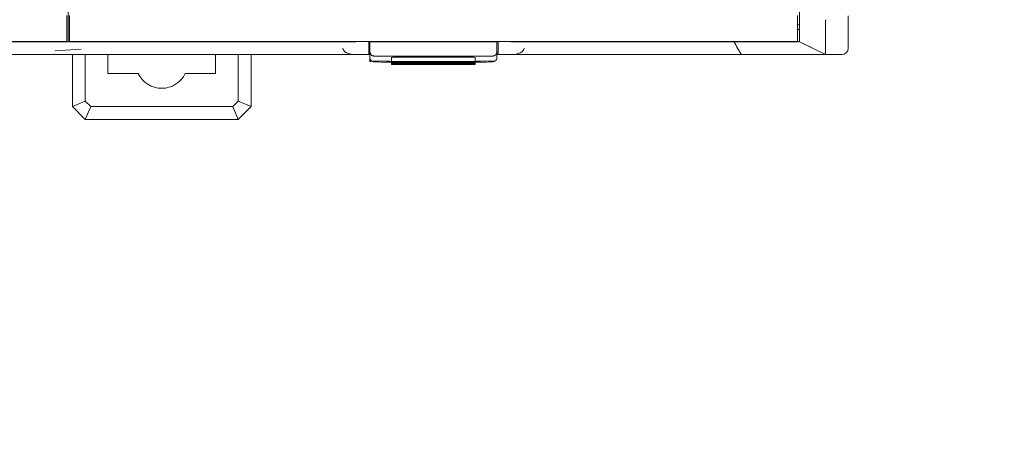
# Model space of a CAD drawing. Header units: millimetres. Extents: x -1114 to 1396, y -630 to 631.
# Tile 327 of 656: x -467 to -391, y 411 to 445. Entities that reach past the tile are written whole.
import ezdxf

# ---------------------------------------------------------------- set-up
doc = ezdxf.new("R2010")
doc.units = ezdxf.units.MM
doc.header["$MEASUREMENT"] = 0

msp = doc.modelspace()

# ---------------------------------------------------------------- linework, layer by layer
at = {"lineweight": 18}
for points, knots in [([(1038.9843, -629.7647), (1038.9843, -629.7647), (-1111.4882, -629.7647), (-1111.4882, -629.7647), (-1111.4882, -629.7647), (-1111.4882, -629.7647), (-1111.4882, 630.7883), (-1111.4882, 630.7883), (-1111.4882, 630.7883), (-1111.4882, 630.7883), (1038.9843, 630.7883), (1038.9843, 630.7883)], [0, 0, 0, 0, 0.3333333, 0.3333333, 0.3333333, 0.3333333, 0.6666667, 0.6666667, 0.6666667, 0.6666667, 1, 1, 1, 1]), ([(-406.3242, 442.9357), (-406.3242, 442.9349), (-406.3242, 442.9348), (-406.3242, 442.9565), (-406.3242, 442.9565), (-406.3242, 442.9619), (-406.3242, 442.9688), (-406.3242, 442.9771), (-406.3242, 442.9771), (-406.3242, 442.9853), (-406.3242, 442.9949), (-406.3242, 443.0059), (-406.3242, 443.0059), (-406.3242, 443.0113), (-406.3242, 443.0172), (-406.3242, 443.0233), (-406.3242, 443.0233), (-406.3242, 443.0294), (-406.3242, 443.0358), (-406.3242, 443.0426), (-406.3242, 443.0426), (-406.3242, 443.056), (-406.3242, 443.0706), (-406.3242, 443.0863), (-406.3242, 443.0863), (-406.3242, 443.1177), (-406.3242, 443.1536), (-406.3242, 443.1937), (-406.3242, 443.1937), (-406.3242, 443.2339), (-406.3242, 443.2782), (-406.3242, 443.3269), (-406.3242, 443.3269), (-406.3242, 443.339), (-406.3242, 443.3515), (-406.3242, 443.3642), (-406.3242, 443.3642), (-406.3242, 443.3769), (-406.3242, 443.3899), (-406.3242, 443.4031), (-406.3242, 443.4031), (-406.3242, 443.4295), (-406.3242, 443.4567), (-406.3242, 443.4848), (-406.3242, 443.4848), (-406.3242, 443.5408), (-406.3242, 443.6), (-406.3242, 443.6624), (-406.3242, 443.6624), (-406.3242, 443.7247), (-406.3242, 443.7901), (-406.3242, 443.8589), (-406.3242, 443.8589), (-406.3242, 443.8761), (-406.3242, 443.8935), (-406.3242, 443.911), (-406.3242, 443.911), (-406.3242, 443.9286), (-406.3242, 443.9463), (-406.3242, 443.964), (-406.3242, 443.964), (-406.3242, 443.9996), (-406.3242, 444.0356), (-406.3242, 444.0721), (-406.3242, 444.0721), (-406.3242, 444.1451), (-406.3242, 444.2199), (-406.3242, 444.2966), (-406.3242, 444.2966), (-406.3242, 444.3349), (-406.3242, 444.3738), (-406.3242, 444.4131), (-406.3242, 444.4131), (-406.3242, 444.4524), (-406.3242, 444.4923), (-406.3242, 444.5328), (-406.3242, 444.5328), (-406.3242, 444.5531), (-406.3242, 444.5734), (-406.3242, 444.5938), (-406.3242, 444.5938), (-406.3242, 444.6141), (-406.3242, 444.6345), (-406.3242, 444.6549), (-406.3242, 444.6549), (-406.3242, 444.6956), (-406.3242, 444.7365), (-406.3242, 444.7774), (-406.3242, 444.7774), (-406.3242, 444.8593), (-406.3242, 444.9414), (-406.3242, 445.0237), (-406.3242, 445.0237), (-406.3242, 445.1883), (-406.3242, 445.3528), (-406.3242, 445.5174)], [0, 0, 0, 0, 0.0416667, 0.0416667, 0.0416667, 0.0416667, 0.0833333, 0.0833333, 0.0833333, 0.0833333, 0.125, 0.125, 0.125, 0.125, 0.1666667, 0.1666667, 0.1666667, 0.1666667, 0.2083333, 0.2083333, 0.2083333, 0.2083333, 0.25, 0.25, 0.25, 0.25, 0.2916667, 0.2916667, 0.2916667, 0.2916667, 0.3333333, 0.3333333, 0.3333333, 0.3333333, 0.375, 0.375, 0.375, 0.375, 0.4166667, 0.4166667, 0.4166667, 0.4166667, 0.4583333, 0.4583333, 0.4583333, 0.4583333, 0.5, 0.5, 0.5, 0.5, 0.5416667, 0.5416667, 0.5416667, 0.5416667, 0.5833333, 0.5833333, 0.5833333, 0.5833333, 0.625, 0.625, 0.625, 0.625, 0.6666667, 0.6666667, 0.6666667, 0.6666667, 0.7083333, 0.7083333, 0.7083333, 0.7083333, 0.75, 0.75, 0.75, 0.75, 0.7916667, 0.7916667, 0.7916667, 0.7916667, 0.8333333, 0.8333333, 0.8333333, 0.8333333, 0.875, 0.875, 0.875, 0.875, 0.9166667, 0.9166667, 0.9166667, 0.9166667, 0.9583333, 0.9583333, 0.9583333, 0.9583333, 1, 1, 1, 1]), ([(-404.3226, 441.9363), (-404.321, 441.9363), (-404.3207, 441.9373), (-404.3212, 441.9395), (-404.3212, 441.9395), (-404.3215, 441.9405), (-404.322, 441.9418), (-404.3224, 441.9434), (-404.3224, 441.9434), (-404.3228, 441.945), (-404.3232, 441.9469), (-404.3235, 441.949), (-404.3235, 441.949), (-404.3248, 441.9574), (-404.3254, 441.9699), (-404.3256, 441.9866), (-404.3256, 441.9866), (-404.3259, 442.0033), (-404.3257, 442.024), (-404.3254, 442.049), (-404.3254, 442.049), (-404.3253, 442.0614), (-404.3251, 442.075), (-404.3249, 442.0895), (-404.3249, 442.0895), (-404.3248, 442.0968), (-404.3247, 442.1044), (-404.3246, 442.1122), (-404.3246, 442.1122), (-404.3245, 442.12), (-404.3244, 442.128), (-404.3243, 442.1363), (-404.3243, 442.1363), (-404.3239, 442.1694), (-404.3235, 442.2063), (-404.3232, 442.2468), (-404.3232, 442.2468), (-404.323, 442.2873), (-404.3229, 442.3314), (-404.3229, 442.3793), (-404.3229, 442.3793), (-404.323, 442.4271), (-404.3233, 442.4786), (-404.3236, 442.5338), (-404.3236, 442.5338), (-404.3238, 442.5614), (-404.324, 442.5901), (-404.3243, 442.6194), (-404.3243, 442.6194), (-404.3245, 442.6487), (-404.3248, 442.6788), (-404.325, 442.7096), (-404.325, 442.7096), (-404.3256, 442.7711), (-404.3261, 442.8354), (-404.3265, 442.9026), (-404.3265, 442.9026), (-404.3269, 442.9697), (-404.3272, 443.0396), (-404.327, 443.1124), (-404.327, 443.1124), (-404.327, 443.1487), (-404.3268, 443.1858), (-404.3265, 443.2236), (-404.3265, 443.2236), (-404.3264, 443.2425), (-404.3262, 443.2615), (-404.326, 443.2808), (-404.326, 443.2808), (-404.3258, 443.3), (-404.3256, 443.3195), (-404.3254, 443.3391), (-404.3254, 443.3391), (-404.3245, 443.4175), (-404.3242, 443.4975), (-404.3241, 443.5792), (-404.3241, 443.5792), (-404.324, 443.6609), (-404.3243, 443.7441), (-404.3245, 443.829), (-404.3245, 443.829), (-404.3246, 443.9139), (-404.3248, 444.0004), (-404.3246, 444.0885), (-404.3246, 444.0885), (-404.3245, 444.1326), (-404.3242, 444.1771), (-404.3239, 444.2219), (-404.3239, 444.2219), (-404.3235, 444.2668), (-404.3229, 444.3121), (-404.3222, 444.3575), (-404.3222, 444.3575), (-404.3214, 444.4029), (-404.3204, 444.4484), (-404.3191, 444.4941), (-404.3191, 444.4941), (-404.3185, 444.517), (-404.3177, 444.5398), (-404.3169, 444.5628), (-404.3169, 444.5628), (-404.3161, 444.5857), (-404.3151, 444.6087), (-404.3141, 444.6317)], [0, 0, 0, 0, 0.0384615, 0.0384615, 0.0384615, 0.0384615, 0.0769231, 0.0769231, 0.0769231, 0.0769231, 0.1153846, 0.1153846, 0.1153846, 0.1153846, 0.1538462, 0.1538462, 0.1538462, 0.1538462, 0.1923077, 0.1923077, 0.1923077, 0.1923077, 0.2307692, 0.2307692, 0.2307692, 0.2307692, 0.2692308, 0.2692308, 0.2692308, 0.2692308, 0.3076923, 0.3076923, 0.3076923, 0.3076923, 0.3461538, 0.3461538, 0.3461538, 0.3461538, 0.3846154, 0.3846154, 0.3846154, 0.3846154, 0.4230769, 0.4230769, 0.4230769, 0.4230769, 0.4615385, 0.4615385, 0.4615385, 0.4615385, 0.5, 0.5, 0.5, 0.5, 0.5384615, 0.5384615, 0.5384615, 0.5384615, 0.5769231, 0.5769231, 0.5769231, 0.5769231, 0.6153846, 0.6153846, 0.6153846, 0.6153846, 0.6538462, 0.6538462, 0.6538462, 0.6538462, 0.6923077, 0.6923077, 0.6923077, 0.6923077, 0.7307692, 0.7307692, 0.7307692, 0.7307692, 0.7692308, 0.7692308, 0.7692308, 0.7692308, 0.8076923, 0.8076923, 0.8076923, 0.8076923, 0.8461538, 0.8461538, 0.8461538, 0.8461538, 0.8846154, 0.8846154, 0.8846154, 0.8846154, 0.9230769, 0.9230769, 0.9230769, 0.9230769, 0.9615385, 0.9615385, 0.9615385, 0.9615385, 1, 1, 1, 1]), ([(-441.5995, 442.4363), (-441.5995, 442.3037), (-441.4941, 442.1765), (-441.3066, 442.0827), (-441.3066, 442.0827), (-441.119, 441.9889), (-440.8647, 441.9363), (-440.5995, 441.9363)], [0, 0, 0, 0, 0.5, 0.5, 0.5, 0.5, 1, 1, 1, 1]), ([(-428.5995, 441.9363), (-428.3343, 441.9363), (-428.0799, 441.9889), (-427.8924, 442.0827), (-427.8924, 442.0827), (-427.7048, 442.1765), (-427.5995, 442.3037), (-427.5995, 442.4363)], [0, 0, 0, 0, 0.5, 0.5, 0.5, 0.5, 1, 1, 1, 1]), ([(-411.4088, 442.9363), (-411.2901, 442.9363), (-411.1714, 442.9363), (-411.0527, 442.9363), (-411.0527, 442.9363), (-410.9258, 442.9363), (-410.7989, 442.9363), (-410.672, 442.9363), (-410.672, 442.9363), (-410.5451, 442.9363), (-410.4182, 442.9363), (-410.2913, 442.9363)], [0, 0, 0, 0, 0.3333333, 0.3333333, 0.3333333, 0.3333333, 0.6666667, 0.6666667, 0.6666667, 0.6666667, 1, 1, 1, 1]), ([(-410.2913, 442.9363), (-410.232, 442.9363), (-410.1728, 442.9363), (-410.1136, 442.9363), (-410.1136, 442.9363), (-410.05, 442.9363), (-409.9864, 442.9363), (-409.9229, 442.9363), (-409.9229, 442.9363), (-409.8593, 442.9363), (-409.7958, 442.9363), (-409.7322, 442.9363)], [0, 0, 0, 0, 0.3333333, 0.3333333, 0.3333333, 0.3333333, 0.6666667, 0.6666667, 0.6666667, 0.6666667, 1, 1, 1, 1]), ([(-409.7322, 442.9363), (-409.6729, 442.9363), (-409.6135, 442.9363), (-409.5541, 442.9363), (-409.5541, 442.9363), (-409.4906, 442.9363), (-409.4272, 442.9363), (-409.3637, 442.9363), (-409.3637, 442.9363), (-409.3002, 442.9363), (-409.2367, 442.9362), (-409.1732, 442.9362)], [0, 0, 0, 0, 0.3333333, 0.3333333, 0.3333333, 0.3333333, 0.6666667, 0.6666667, 0.6666667, 0.6666667, 1, 1, 1, 1]), ([(-406.3242, 442.9356), (-406.3242, 442.9341), (-406.3372, 442.9364), (-406.3625, 442.9377), (-406.3625, 442.9377), (-406.3752, 442.9384), (-406.391, 442.9388), (-406.4101, 442.9385), (-406.4101, 442.9385), (-406.4196, 442.9384), (-406.4299, 442.9381), (-406.441, 442.9378), (-406.441, 442.9378), (-406.4521, 442.9375), (-406.4639, 442.9373), (-406.4765, 442.9371), (-406.4765, 442.9371), (-406.5266, 442.9363), (-406.588, 442.9361), (-406.6604, 442.9361), (-406.6604, 442.9361), (-406.6786, 442.9361), (-406.6974, 442.9361), (-406.7169, 442.9361), (-406.7169, 442.9361), (-406.7267, 442.9362), (-406.7366, 442.9362), (-406.7468, 442.9362), (-406.7468, 442.9362), (-406.7569, 442.9362), (-406.7672, 442.9362), (-406.7777, 442.9363), (-406.7777, 442.9363), (-406.8194, 442.9363), (-406.8634, 442.9364), (-406.9095, 442.9365), (-406.9095, 442.9365), (-406.9556, 442.9366), (-407.0038, 442.9366), (-407.0541, 442.9366), (-407.0541, 442.9366), (-407.1044, 442.9365), (-407.1569, 442.9365), (-407.2115, 442.9364), (-407.2115, 442.9364), (-407.2388, 442.9364), (-407.2667, 442.9363), (-407.2949, 442.9363), (-407.2949, 442.9363), (-407.3231, 442.9363), (-407.3517, 442.9363), (-407.3805, 442.9362), (-407.3805, 442.9362), (-407.4382, 442.9362), (-407.4971, 442.9362), (-407.5572, 442.9362), (-407.5572, 442.9362), (-407.6173, 442.9362), (-407.6787, 442.9362), (-407.7412, 442.9363), (-407.7412, 442.9363), (-407.7725, 442.9363), (-407.804, 442.9364), (-407.8359, 442.9364), (-407.8359, 442.9364), (-407.8678, 442.9365), (-407.9001, 442.9366), (-407.9324, 442.9366), (-407.9324, 442.9366), (-407.9647, 442.9367), (-407.9971, 442.9367), (-408.0295, 442.9368), (-408.0295, 442.9368), (-408.062, 442.9369), (-408.0946, 442.9369), (-408.1272, 442.9368), (-408.1272, 442.9368), (-408.1925, 442.9365), (-408.2582, 442.936), (-408.3242, 442.9363)], [0, 0, 0, 0, 0.05, 0.05, 0.05, 0.05, 0.1, 0.1, 0.1, 0.1, 0.15, 0.15, 0.15, 0.15, 0.2, 0.2, 0.2, 0.2, 0.25, 0.25, 0.25, 0.25, 0.3, 0.3, 0.3, 0.3, 0.35, 0.35, 0.35, 0.35, 0.4, 0.4, 0.4, 0.4, 0.45, 0.45, 0.45, 0.45, 0.5, 0.5, 0.5, 0.5, 0.55, 0.55, 0.55, 0.55, 0.6, 0.6, 0.6, 0.6, 0.65, 0.65, 0.65, 0.65, 0.7, 0.7, 0.7, 0.7, 0.75, 0.75, 0.75, 0.75, 0.8, 0.8, 0.8, 0.8, 0.85, 0.85, 0.85, 0.85, 0.9, 0.9, 0.9, 0.9, 0.95, 0.95, 0.95, 0.95, 1, 1, 1, 1]), ([(-461.8022, 441.9363), (-462.1356, 441.9363), (-462.4689, 441.9363), (-462.8022, 441.9363), (-462.8022, 441.9363), (-463.1356, 441.9363), (-463.4689, 441.9363), (-463.8022, 441.9363)], [0, 0, 0, 0, 0.5, 0.5, 0.5, 0.5, 1, 1, 1, 1]), ([(-439.4995, 442.1616), (-439.4988, 442.1445), (-439.4982, 442.1274), (-439.496, 442.1103), (-439.496, 442.1103), (-439.494, 442.094), (-439.4905, 442.0776), (-439.4858, 442.0614), (-439.4858, 442.0614), (-439.4812, 442.0458), (-439.4756, 442.0303), (-439.4686, 442.0149), (-439.4686, 442.0149), (-439.4619, 442.0001), (-439.4539, 441.9854), (-439.4446, 441.9708), (-439.4446, 441.9708), (-439.4247, 441.9397), (-439.3986, 441.909), (-439.3606, 441.8824), (-439.3606, 441.8824), (-439.3504, 441.8753), (-439.3395, 441.8685), (-439.3274, 441.8622), (-439.3274, 441.8622), (-439.3166, 441.8566), (-439.3049, 441.8514), (-439.2922, 441.8468), (-439.2922, 441.8468), (-439.2781, 441.8417), (-439.2628, 441.8372), (-439.2464, 441.8346), (-439.2464, 441.8346), (-439.2314, 441.8323), (-439.2154, 441.8314), (-439.1995, 441.8306)], [0, 0, 0, 0, 0.1111111, 0.1111111, 0.1111111, 0.1111111, 0.2222222, 0.2222222, 0.2222222, 0.2222222, 0.3333333, 0.3333333, 0.3333333, 0.3333333, 0.4444444, 0.4444444, 0.4444444, 0.4444444, 0.5555556, 0.5555556, 0.5555556, 0.5555556, 0.6666667, 0.6666667, 0.6666667, 0.6666667, 0.7777778, 0.7777778, 0.7777778, 0.7777778, 0.8888889, 0.8888889, 0.8888889, 0.8888889, 1, 1, 1, 1]), ([(-439.4995, 441.6988), (-439.4989, 441.6575), (-439.4914, 441.6194), (-439.4766, 441.5834), (-439.4766, 441.5834), (-439.4654, 441.5564), (-439.4499, 441.5306), (-439.4313, 441.5077), (-439.4313, 441.5077), (-439.4156, 441.4884), (-439.3976, 441.4712), (-439.3781, 441.4567), (-439.3781, 441.4567), (-439.3613, 441.444), (-439.3433, 441.4334), (-439.3258, 441.4249), (-439.3258, 441.4249), (-439.3109, 441.4177), (-439.2962, 441.4122), (-439.283, 441.408), (-439.283, 441.408), (-439.2702, 441.4039), (-439.2588, 441.401), (-439.2483, 441.3987), (-439.2483, 441.3987), (-439.2322, 441.3951), (-439.2183, 441.3928), (-439.2039, 441.3908), (-439.2039, 441.3908), (-439.1622, 441.3849), (-439.1165, 441.3813), (-439.0596, 441.3781), (-439.0596, 441.3781), (-439.0039, 441.375), (-438.9373, 441.3723), (-438.8644, 441.3705), (-438.8644, 441.3705), (-438.7946, 441.3687), (-438.7189, 441.3677), (-438.643, 441.3675), (-438.643, 441.3675), (-438.6285, 441.3674), (-438.6141, 441.3674), (-438.5995, 441.3674)], [0, 0, 0, 0, 0.0909091, 0.0909091, 0.0909091, 0.0909091, 0.1818182, 0.1818182, 0.1818182, 0.1818182, 0.2727273, 0.2727273, 0.2727273, 0.2727273, 0.3636364, 0.3636364, 0.3636364, 0.3636364, 0.4545455, 0.4545455, 0.4545455, 0.4545455, 0.5454545, 0.5454545, 0.5454545, 0.5454545, 0.6363636, 0.6363636, 0.6363636, 0.6363636, 0.7272727, 0.7272727, 0.7272727, 0.7272727, 0.8181818, 0.8181818, 0.8181818, 0.8181818, 0.9090909, 0.9090909, 0.9090909, 0.9090909, 1, 1, 1, 1]), ([(-437.6456, 441.7297), (-437.6987, 441.7297), (-437.7496, 441.7286), (-437.7871, 441.7266), (-437.7871, 441.7266), (-437.8246, 441.7247), (-437.8456, 441.722), (-437.8456, 441.7192)], [0, 0, 0, 0, 0.5, 0.5, 0.5, 0.5, 1, 1, 1, 1]), ([(-431.3709, 441.7192), (-431.3709, 441.722), (-431.3919, 441.7247), (-431.4294, 441.7266), (-431.4294, 441.7266), (-431.467, 441.7286), (-431.5178, 441.7297), (-431.5709, 441.7297)], [0, 0, 0, 0, 0.5, 0.5, 0.5, 0.5, 1, 1, 1, 1]), ([(-430.5995, 441.3674), (-430.554, 441.3674), (-430.51, 441.3676), (-430.4666, 441.3681), (-430.4666, 441.3681), (-430.3903, 441.369), (-430.3161, 441.3706), (-430.2498, 441.3731), (-430.2498, 441.3731), (-430.1809, 441.3756), (-430.1204, 441.379), (-430.0724, 441.3826), (-430.0724, 441.3826), (-430.0319, 441.3857), (-430.0002, 441.3888), (-429.9615, 441.3964), (-429.9615, 441.3964), (-429.945, 441.3996), (-429.9272, 441.4037), (-429.9058, 441.4114), (-429.9058, 441.4114), (-429.8883, 441.4177), (-429.8683, 441.4265), (-429.849, 441.4378), (-429.849, 441.4378), (-429.8259, 441.4515), (-429.8037, 441.4688), (-429.7842, 441.4891), (-429.7842, 441.4891), (-429.7617, 441.5124), (-429.7428, 441.5395), (-429.7287, 441.5692), (-429.7287, 441.5692), (-429.7133, 441.6018), (-429.7036, 441.6373), (-429.7006, 441.6731), (-429.7006, 441.6731), (-429.6998, 441.6816), (-429.6995, 441.6902), (-429.6995, 441.6988)], [0, 0, 0, 0, 0.1, 0.1, 0.1, 0.1, 0.2, 0.2, 0.2, 0.2, 0.3, 0.3, 0.3, 0.3, 0.4, 0.4, 0.4, 0.4, 0.5, 0.5, 0.5, 0.5, 0.6, 0.6, 0.6, 0.6, 0.7, 0.7, 0.7, 0.7, 0.8, 0.8, 0.8, 0.8, 0.9, 0.9, 0.9, 0.9, 1, 1, 1, 1]), ([(-429.9995, 441.8306), (-429.9827, 441.8306), (-429.9664, 441.8321), (-429.9506, 441.835), (-429.9506, 441.835), (-429.9349, 441.8379), (-429.9205, 441.8419), (-429.907, 441.8467), (-429.907, 441.8467), (-429.9003, 441.8491), (-429.8938, 441.8517), (-429.8876, 441.8545), (-429.8876, 441.8545), (-429.8814, 441.8572), (-429.8756, 441.8601), (-429.8699, 441.863), (-429.8699, 441.863), (-429.8587, 441.869), (-429.8484, 441.8754), (-429.8388, 441.8821), (-429.8388, 441.8821), (-429.8292, 441.8888), (-429.8205, 441.8957), (-429.8124, 441.9028), (-429.8124, 441.9028), (-429.8043, 441.9099), (-429.797, 441.9172), (-429.7901, 441.9245), (-429.7901, 441.9245), (-429.7764, 441.9393), (-429.7648, 441.9545), (-429.7548, 441.9701), (-429.7548, 441.9701), (-429.7448, 441.9856), (-429.7365, 442.0013), (-429.7295, 442.0171), (-429.7295, 442.0171), (-429.7226, 442.0329), (-429.717, 442.0488), (-429.7126, 442.0648), (-429.7126, 442.0648), (-429.7037, 442.0968), (-429.6995, 442.129), (-429.6995, 442.1616)], [0, 0, 0, 0, 0.0909091, 0.0909091, 0.0909091, 0.0909091, 0.1818182, 0.1818182, 0.1818182, 0.1818182, 0.2727273, 0.2727273, 0.2727273, 0.2727273, 0.3636364, 0.3636364, 0.3636364, 0.3636364, 0.4545455, 0.4545455, 0.4545455, 0.4545455, 0.5454545, 0.5454545, 0.5454545, 0.5454545, 0.6363636, 0.6363636, 0.6363636, 0.6363636, 0.7272727, 0.7272727, 0.7272727, 0.7272727, 0.8181818, 0.8181818, 0.8181818, 0.8181818, 0.9090909, 0.9090909, 0.9090909, 0.9090909, 1, 1, 1, 1]), ([(-410.8209, 441.9363), (-410.8209, 441.9363), (-410.8209, 441.9363), (-410.8209, 441.9363), (-410.8209, 441.9363), (-410.349, 441.9363), (-409.8787, 441.9363), (-409.4078, 441.9363)], [0, 0, 0, 0, 0.5, 0.5, 0.5, 0.5, 1, 1, 1, 1]), ([(-409.4078, 441.9363), (-409.4078, 441.9363), (-409.4078, 441.9363), (-409.4078, 441.9363), (-409.4078, 441.9363), (-409.1723, 441.9363), (-408.9368, 441.9363), (-408.7015, 441.9363)], [0, 0, 0, 0, 0.5, 0.5, 0.5, 0.5, 1, 1, 1, 1]), ([(-408.7015, 441.9363), (-408.7015, 441.9363), (-408.7014, 441.9363), (-408.7014, 441.9363), (-408.7014, 441.9363), (-408.4661, 441.9363), (-408.2302, 441.9363), (-407.9956, 441.9363)], [0, 0, 0, 0, 0.5, 0.5, 0.5, 0.5, 1, 1, 1, 1]), ([(-407.9956, 441.9363), (-407.9956, 441.9363), (-407.9955, 441.9363), (-407.9955, 441.9363), (-407.9955, 441.9363), (-407.7608, 441.9363), (-407.5279, 441.9363), (-407.3004, 441.9363)], [0, 0, 0, 0, 0.5, 0.5, 0.5, 0.5, 1, 1, 1, 1]), ([(-407.3004, 441.9363), (-407.0995, 441.9363), (-406.9054, 441.9363), (-406.7175, 441.9363), (-406.7175, 441.9363), (-406.5297, 441.9363), (-406.3484, 441.9363), (-406.1736, 441.9363), (-406.1736, 441.9363), (-406.1517, 441.9363), (-406.13, 441.9363), (-406.1084, 441.9363), (-406.1084, 441.9363), (-406.0868, 441.9363), (-406.0653, 441.9363), (-406.0441, 441.9363), (-406.0441, 441.9363), (-406.0016, 441.9363), (-405.9598, 441.9363), (-405.9186, 441.9363), (-405.9186, 441.9363), (-405.8363, 441.9363), (-405.7568, 441.9363), (-405.6799, 441.9363), (-405.6799, 441.9363), (-405.5261, 441.9363), (-405.3831, 441.9363), (-405.251, 441.9363), (-405.251, 441.9363), (-405.218, 441.9363), (-405.1856, 441.9363), (-405.154, 441.9363), (-405.154, 441.9363), (-405.1223, 441.9363), (-405.0915, 441.9363), (-405.0616, 441.9363), (-405.0616, 441.9363), (-405.0018, 441.9363), (-404.9456, 441.9363), (-404.8929, 441.9363), (-404.8929, 441.9363), (-404.8402, 441.9363), (-404.791, 441.9363), (-404.7453, 441.9363), (-404.7453, 441.9363), (-404.6996, 441.9363), (-404.6575, 441.9363), (-404.6188, 441.9363), (-404.6188, 441.9363), (-404.5994, 441.9363), (-404.5809, 441.9363), (-404.5632, 441.9363), (-404.5632, 441.9363), (-404.5456, 441.9363), (-404.5288, 441.9363), (-404.513, 441.9363), (-404.513, 441.9363), (-404.4813, 441.9363), (-404.4537, 441.9363), (-404.4301, 441.9363), (-404.4301, 441.9363), (-404.4172, 441.9363), (-404.4055, 441.9363), (-404.395, 441.9363)], [0, 0, 0, 0, 0.0625, 0.0625, 0.0625, 0.0625, 0.125, 0.125, 0.125, 0.125, 0.1875, 0.1875, 0.1875, 0.1875, 0.25, 0.25, 0.25, 0.25, 0.3125, 0.3125, 0.3125, 0.3125, 0.375, 0.375, 0.375, 0.375, 0.4375, 0.4375, 0.4375, 0.4375, 0.5, 0.5, 0.5, 0.5, 0.5625, 0.5625, 0.5625, 0.5625, 0.625, 0.625, 0.625, 0.625, 0.6875, 0.6875, 0.6875, 0.6875, 0.75, 0.75, 0.75, 0.75, 0.8125, 0.8125, 0.8125, 0.8125, 0.875, 0.875, 0.875, 0.875, 0.9375, 0.9375, 0.9375, 0.9375, 1, 1, 1, 1]), ([(-438.5964, 441.3521), (-438.1005, 441.3522), (-437.6994, 441.3732), (-437.6995, 441.3992), (-437.6995, 441.3992), (-437.6996, 441.4252), (-438.1009, 441.4462), (-438.5968, 441.4463), (-438.5968, 441.4463), (-439.0927, 441.4464), (-439.4964, 441.4254), (-439.4995, 441.3995)], [0, 0, 0, 0, 0.3333333, 0.3333333, 0.3333333, 0.3333333, 0.6666667, 0.6666667, 0.6666667, 0.6666667, 1, 1, 1, 1]), ([(-437.6456, 441.4116), (-437.6987, 441.4116), (-437.7496, 441.4105), (-437.7871, 441.4085), (-437.7871, 441.4085), (-437.8246, 441.4065), (-437.8456, 441.4039), (-437.8456, 441.4011)], [0, 0, 0, 0, 0.5, 0.5, 0.5, 0.5, 1, 1, 1, 1]), ([(-437.8456, 441.3697), (-437.8456, 441.3669), (-437.8246, 441.3643), (-437.7871, 441.3623), (-437.7871, 441.3623), (-437.7496, 441.3603), (-437.6987, 441.3592), (-437.6456, 441.3592)], [0, 0, 0, 0, 0.5, 0.5, 0.5, 0.5, 1, 1, 1, 1]), ([(-437.6456, 441.3169), (-437.6987, 441.3169), (-437.7496, 441.3158), (-437.7871, 441.3138), (-437.7871, 441.3138), (-437.8246, 441.3118), (-437.8456, 441.3092), (-437.8456, 441.3064)], [0, 0, 0, 0, 0.5, 0.5, 0.5, 0.5, 1, 1, 1, 1]), ([(-437.8456, 441.275), (-437.8456, 441.2722), (-437.8246, 441.2696), (-437.7871, 441.2676), (-437.7871, 441.2676), (-437.7496, 441.2656), (-437.6987, 441.2645), (-437.6456, 441.2645)], [0, 0, 0, 0, 0.5, 0.5, 0.5, 0.5, 1, 1, 1, 1]), ([(-437.6456, 441.2222), (-437.6987, 441.2222), (-437.7496, 441.2211), (-437.7871, 441.2191), (-437.7871, 441.2191), (-437.8246, 441.2171), (-437.8456, 441.2145), (-437.8456, 441.2117)], [0, 0, 0, 0, 0.5, 0.5, 0.5, 0.5, 1, 1, 1, 1]), ([(-437.8456, 441.1803), (-437.8456, 441.1775), (-437.8246, 441.1749), (-437.7871, 441.1729), (-437.7871, 441.1729), (-437.7496, 441.1709), (-437.6987, 441.1698), (-437.6456, 441.1698)], [0, 0, 0, 0, 0.5, 0.5, 0.5, 0.5, 1, 1, 1, 1]), ([(-431.3709, 441.4011), (-431.3709, 441.4039), (-431.3919, 441.4065), (-431.4294, 441.4085), (-431.4294, 441.4085), (-431.467, 441.4105), (-431.5178, 441.4116), (-431.5709, 441.4116)], [0, 0, 0, 0, 0.5, 0.5, 0.5, 0.5, 1, 1, 1, 1]), ([(-431.5709, 441.3592), (-431.5178, 441.3592), (-431.467, 441.3603), (-431.4294, 441.3623), (-431.4294, 441.3623), (-431.3919, 441.3643), (-431.3709, 441.3669), (-431.3709, 441.3697)], [0, 0, 0, 0, 0.5, 0.5, 0.5, 0.5, 1, 1, 1, 1]), ([(-431.3709, 441.3064), (-431.3709, 441.3092), (-431.3919, 441.3118), (-431.4294, 441.3138), (-431.4294, 441.3138), (-431.467, 441.3158), (-431.5178, 441.3169), (-431.5709, 441.3169)], [0, 0, 0, 0, 0.5, 0.5, 0.5, 0.5, 1, 1, 1, 1]), ([(-431.5709, 441.2645), (-431.5178, 441.2645), (-431.467, 441.2656), (-431.4294, 441.2676), (-431.4294, 441.2676), (-431.3919, 441.2696), (-431.3709, 441.2722), (-431.3709, 441.275)], [0, 0, 0, 0, 0.5, 0.5, 0.5, 0.5, 1, 1, 1, 1]), ([(-431.3709, 441.2117), (-431.3709, 441.2145), (-431.3919, 441.2171), (-431.4294, 441.2191), (-431.4294, 441.2191), (-431.467, 441.2211), (-431.5178, 441.2222), (-431.5709, 441.2222)], [0, 0, 0, 0, 0.5, 0.5, 0.5, 0.5, 1, 1, 1, 1]), ([(-431.5709, 441.1698), (-431.5178, 441.1698), (-431.467, 441.1709), (-431.4294, 441.1729), (-431.4294, 441.1729), (-431.3919, 441.1749), (-431.3709, 441.1775), (-431.3709, 441.1803)], [0, 0, 0, 0, 0.5, 0.5, 0.5, 0.5, 1, 1, 1, 1]), ([(-429.8732, 441.427), (-430.1242, 441.445), (-430.5808, 441.4513), (-430.9684, 441.4422), (-430.9684, 441.4422), (-431.356, 441.433), (-431.5689, 441.411), (-431.4792, 441.3892), (-431.4792, 441.3892), (-431.3894, 441.3675), (-431.0214, 441.352), (-430.5964, 441.3521)], [0, 0, 0, 0, 0.3333333, 0.3333333, 0.3333333, 0.3333333, 0.6666667, 0.6666667, 0.6666667, 0.6666667, 1, 1, 1, 1]), ([(-457.3879, 440.4863), (-457.0584, 439.7844), (-456.3529, 439.3363), (-455.5776, 439.3363), (-455.5776, 439.3363), (-454.8022, 439.3363), (-454.0967, 439.7844), (-453.7672, 440.4863)], [0, 0, 0, 0, 0.5, 0.5, 0.5, 0.5, 1, 1, 1, 1])]:
    msp.add_open_spline(points, degree=3, knots=knots, dxfattribs=at)
for points in [[(-462.8023, 442.9363), (-462.8023, 442.9363), (-462.8023, 445.8863), (-462.8023, 445.8863)], [(-462.9022, 444.9579), (-462.9022, 444.9579), (-462.9022, 442.9579), (-462.9022, 442.9579)], [(-462.7023, 442.9579), (-462.7023, 442.9579), (-462.7023, 444.9579), (-462.7023, 444.9579)], [(-406.4967, 444.9579), (-406.4967, 444.9579), (-406.4967, 442.9579), (-406.4967, 442.9579)], [(-402.5776, 444.9363), (-402.5776, 444.9363), (-402.5776, 442.4363), (-402.5776, 442.4363)], [(-406.4969, 444.2363), (-406.4969, 444.2363), (-406.3244, 444.2363), (-406.3244, 444.2363)], [(-406.3242, 443.8863), (-406.3242, 443.8863), (-406.4967, 443.8863), (-406.4967, 443.8863)], [(-462.9022, 442.9579), (-462.9022, 442.9579), (-519.1078, 442.9579), (-519.1078, 442.9579)], [(-462.9022, 442.9579), (-462.9022, 442.9579), (-519.1078, 442.9579), (-519.1078, 442.9579)], [(-465.8022, 442.9363), (-465.8022, 442.9363), (-485.005, 442.9363), (-485.005, 442.9363)], [(-465.8022, 442.9362), (-465.8022, 442.9362), (-464.8022, 442.9362), (-464.8022, 442.9362)], [(-464.7749, 442.9363), (-464.7749, 442.9363), (-464.8022, 442.9362), (-464.8022, 442.9362)], [(-463.2023, 442.9363), (-463.2023, 442.9363), (-464.7749, 442.9363), (-464.7749, 442.9363)], [(-462.4023, 442.9363), (-462.4023, 442.9363), (-463.2023, 442.9363), (-463.2023, 442.9363)], [(-406.4967, 442.9579), (-406.4967, 442.9579), (-462.7023, 442.9579), (-462.7023, 442.9579)], [(-406.4967, 442.9579), (-406.4967, 442.9579), (-462.7023, 442.9579), (-462.7023, 442.9579)], [(-462.4023, 442.9363), (-462.4023, 442.9363), (-460.8289, 442.9363), (-460.8289, 442.9363)], [(-460.8289, 442.9363), (-460.82, 442.9362), (-460.8111, 442.9362), (-460.8023, 442.9362)], [(-459.8022, 442.9362), (-459.8022, 442.9362), (-460.8023, 442.9362), (-460.8023, 442.9362)], [(-459.8022, 442.9363), (-459.8022, 442.9363), (-440.5995, 442.9363), (-440.5995, 442.9363)], [(-439.5995, 442.4391), (-439.5995, 442.4391), (-439.5995, 442.9579), (-439.5995, 442.9579)], [(-439.5995, 442.9579), (-439.5995, 442.9579), (-439.5995, 442.4363), (-439.5995, 442.4363)], [(-439.5995, 442.4363), (-439.5995, 442.4363), (-439.5995, 441.9363), (-439.5995, 441.9363)], [(-439.4995, 442.9554), (-439.4995, 442.9554), (-439.4995, 442.9579), (-439.4995, 442.9579)], [(-439.4995, 442.9554), (-439.4995, 442.9554), (-439.4995, 442.9338), (-439.4995, 442.9338)], [(-429.6995, 442.9554), (-429.6995, 442.9554), (-439.4995, 442.9554), (-439.4995, 442.9554)], [(-439.4995, 442.9338), (-439.4995, 442.6764), (-439.4995, 442.419), (-439.4995, 442.1616)], [(-429.6995, 442.9337), (-432.9661, 442.9337), (-436.2328, 442.9338), (-439.4995, 442.9338)], [(-429.6995, 442.9579), (-429.6995, 442.9579), (-429.6995, 442.9554), (-429.6995, 442.9554)], [(-429.6995, 442.9554), (-429.6995, 442.9554), (-429.6995, 442.9337), (-429.6995, 442.9337)], [(-429.6995, 442.1616), (-429.6995, 442.4189), (-429.6995, 442.6763), (-429.6995, 442.9337)], [(-429.5995, 442.9579), (-429.5995, 442.9579), (-429.5995, 442.4391), (-429.5995, 442.4391)], [(-429.5995, 442.4363), (-429.5995, 442.4363), (-429.5995, 442.9579), (-429.5995, 442.9579)], [(-429.5995, 441.9363), (-429.5995, 441.9363), (-429.5995, 442.4363), (-429.5995, 442.4363)], [(-428.5995, 442.9363), (-428.5995, 442.9363), (-411.4088, 442.9363), (-411.4088, 442.9363)], [(-411.4088, 442.9363), (-411.2128, 442.6029), (-411.0169, 442.2696), (-410.8209, 441.9363)], [(-409.1732, 442.9362), (-408.9869, 442.9362), (-408.8006, 442.9366), (-408.6142, 442.9358)], [(-408.6142, 442.9358), (-408.5176, 442.9354), (-408.4209, 442.9368), (-408.3242, 442.9363)], [(-404.3398, 441.9363), (-404.3398, 441.9363), (-406.3251, 442.9358), (-406.3251, 442.9358)], [(-406.3244, 442.9356), (-406.3244, 442.9356), (-405.4152, 442.4817), (-405.4152, 442.4817)], [(-405.4462, 442.4972), (-405.4462, 442.4972), (-405.4392, 442.4937), (-405.4392, 442.4937)], [(-405.4116, 442.4799), (-405.4116, 442.4799), (-405.4154, 442.4818), (-405.4154, 442.4818)], [(-405.4142, 442.4811), (-405.4142, 442.4811), (-405.3513, 442.4495), (-405.3513, 442.4495)], [(-403.0776, 441.9363), (-402.8014, 441.9363), (-402.5776, 442.1601), (-402.5776, 442.4363)], [(-463.8022, 441.9363), (-463.8022, 441.9363), (-486.005, 441.9363), (-486.005, 441.9363)], [(-461.8022, 442.3681), (-461.8022, 442.3681), (-463.8022, 442.2423), (-463.8022, 442.2423)], [(-462.4776, 437.9363), (-462.4776, 437.9363), (-462.4776, 441.9363), (-462.4776, 441.9363)], [(-461.8022, 441.9363), (-461.8022, 441.9363), (-439.5995, 441.9363), (-439.5995, 441.9363)], [(-461.4776, 441.9363), (-461.4776, 441.9363), (-461.4776, 438.3505), (-461.4776, 438.3505)], [(-459.7276, 441.9363), (-459.7276, 441.9363), (-459.7276, 440.4863), (-459.7276, 440.4863)], [(-451.4276, 440.4863), (-451.4276, 440.4863), (-451.4276, 441.9363), (-451.4276, 441.9363)], [(-449.6776, 438.3505), (-449.6776, 438.3505), (-449.6776, 441.9363), (-449.6776, 441.9363)], [(-448.6776, 441.9363), (-448.6776, 441.9363), (-448.6776, 437.9363), (-448.6776, 437.9363)], [(-439.4995, 442.1363), (-439.4995, 442.1363), (-439.5995, 442.1363), (-439.5995, 442.1363)], [(-439.4995, 441.9363), (-439.4995, 441.9363), (-439.5995, 441.9363), (-439.5995, 441.9363)], [(-439.4995, 441.6988), (-439.4995, 441.6988), (-439.4995, 442.1616), (-439.4995, 442.1616)], [(-439.4995, 441.3995), (-439.4995, 441.3995), (-439.4995, 442.1594), (-439.4995, 442.1594)], [(-429.9995, 441.8306), (-429.9995, 441.8306), (-439.1995, 441.8306), (-439.1995, 441.8306)], [(-437.8456, 441.5603), (-437.8456, 441.5603), (-437.8456, 441.7194), (-437.8456, 441.7194)], [(-437.8456, 441.4011), (-437.8456, 441.4011), (-437.8456, 441.7192), (-437.8456, 441.7192)], [(-437.6456, 441.7297), (-437.6456, 441.7297), (-431.5709, 441.7297), (-431.5709, 441.7297)], [(-431.3709, 441.4011), (-431.3709, 441.4011), (-431.3709, 441.7192), (-431.3709, 441.7192)], [(-429.6995, 442.1616), (-429.6995, 442.1616), (-429.6995, 441.6988), (-429.6995, 441.6988)], [(-429.6995, 442.1577), (-429.6995, 442.1577), (-429.6995, 441.6988), (-429.6995, 441.6988)], [(-429.5995, 442.1363), (-429.5995, 442.1363), (-429.6995, 442.1363), (-429.6995, 442.1363)], [(-429.5995, 441.9363), (-429.5995, 441.9363), (-429.6995, 441.9363), (-429.6995, 441.9363)], [(-429.5995, 441.9363), (-429.5995, 441.9363), (-410.8209, 441.9363), (-410.8209, 441.9363)], [(-408.4613, 441.9363), (-408.4613, 441.9363), (-408.3576, 441.9363), (-408.3576, 441.9363)], [(-404.3398, 441.9363), (-404.3398, 441.9363), (-404.3398, 441.9363), (-404.3398, 441.9363)], [(-403.0776, 441.9363), (-403.0776, 441.9363), (-404.3226, 441.9363), (-404.3226, 441.9363)], [(-403.6999, 441.9363), (-403.6999, 441.9363), (-404.3223, 441.9363), (-404.3223, 441.9363)], [(-403.0776, 441.9363), (-403.0776, 441.9363), (-403.6999, 441.9363), (-403.6999, 441.9363)], [(-439.3127, 441.4279), (-439.4326, 441.4198), (-439.4982, 441.4098), (-439.4995, 441.3995)], [(-438.5995, 441.3678), (-438.5995, 441.3678), (-438.5995, 441.3674), (-438.5995, 441.3674)], [(-438.5995, 441.3674), (-438.5995, 441.3674), (-437.8456, 441.3674), (-437.8456, 441.3674)], [(-437.8425, 441.3521), (-437.8425, 441.3521), (-438.5964, 441.3521), (-438.5964, 441.3521)], [(-437.8456, 441.4012), (-437.8456, 441.4012), (-437.8456, 441.5603), (-437.8456, 441.5603)], [(-437.8456, 441.4011), (-437.8456, 441.4011), (-437.8456, 441.3697), (-437.8456, 441.3697)], [(-437.8456, 441.3065), (-437.8456, 441.3065), (-437.8456, 441.3697), (-437.8456, 441.3697)], [(-437.8456, 441.3064), (-437.8456, 441.3064), (-437.8456, 441.3697), (-437.8456, 441.3697)], [(-437.8456, 441.3064), (-437.8456, 441.3064), (-437.8456, 441.275), (-437.8456, 441.275)], [(-437.8456, 441.2118), (-437.8456, 441.2118), (-437.8456, 441.275), (-437.8456, 441.275)], [(-437.8456, 441.2117), (-437.8456, 441.2117), (-437.8456, 441.275), (-437.8456, 441.275)], [(-437.8456, 441.2117), (-437.8456, 441.2117), (-437.8456, 441.1803), (-437.8456, 441.1803)], [(-431.5709, 441.4116), (-431.5709, 441.4116), (-437.6456, 441.4116), (-437.6456, 441.4116)], [(-437.6456, 441.3592), (-437.6456, 441.3592), (-431.5709, 441.3592), (-431.5709, 441.3592)], [(-431.5709, 441.3169), (-431.5709, 441.3169), (-437.6456, 441.3169), (-437.6456, 441.3169)], [(-437.6456, 441.2645), (-437.6456, 441.2645), (-431.5709, 441.2645), (-431.5709, 441.2645)], [(-431.5709, 441.2222), (-431.5709, 441.2222), (-437.6456, 441.2222), (-437.6456, 441.2222)], [(-437.6456, 441.1698), (-437.6456, 441.1698), (-431.5709, 441.1698), (-431.5709, 441.1698)], [(-431.371, 441.3674), (-431.371, 441.3674), (-430.5995, 441.3674), (-430.5995, 441.3674)], [(-431.3709, 441.3697), (-431.3709, 441.3697), (-431.3709, 441.4011), (-431.3709, 441.4011)], [(-431.3709, 441.3064), (-431.3709, 441.3064), (-431.3709, 441.3697), (-431.3709, 441.3697)], [(-431.3709, 441.275), (-431.3709, 441.275), (-431.3709, 441.3064), (-431.3709, 441.3064)], [(-431.3709, 441.275), (-431.3709, 441.275), (-431.3709, 441.2118), (-431.3709, 441.2118)], [(-431.3709, 441.2117), (-431.3709, 441.2117), (-431.3709, 441.275), (-431.3709, 441.275)], [(-431.3709, 441.1803), (-431.3709, 441.1803), (-431.3709, 441.2117), (-431.3709, 441.2117)], [(-430.5964, 441.3521), (-430.5964, 441.3521), (-431.3679, 441.3521), (-431.3679, 441.3521)], [(-430.5995, 441.3678), (-430.5995, 441.3678), (-430.5995, 441.3674), (-430.5995, 441.3674)], [(-459.7276, 440.4863), (-459.7276, 440.4863), (-457.3879, 440.4863), (-457.3879, 440.4863)], [(-453.7672, 440.4863), (-453.7672, 440.4863), (-451.4276, 440.4863), (-451.4276, 440.4863)], [(-462.4776, 437.9363), (-462.4776, 437.9363), (-461.4776, 438.3505), (-461.4776, 438.3505)], [(-461.4776, 436.9363), (-461.4776, 436.9363), (-462.4776, 437.9363), (-462.4776, 437.9363)], [(-461.4776, 438.3505), (-461.4776, 438.3505), (-461.0633, 437.9363), (-461.0633, 437.9363)], [(-461.4776, 436.9363), (-461.4776, 436.9363), (-461.0633, 437.9363), (-461.0633, 437.9363)], [(-461.0633, 437.9363), (-461.0633, 437.9363), (-450.0918, 437.9363), (-450.0918, 437.9363)], [(-450.0918, 437.9363), (-450.0918, 437.9363), (-449.6776, 438.3505), (-449.6776, 438.3505)], [(-449.6776, 436.9363), (-449.6776, 436.9363), (-450.0918, 437.9363), (-450.0918, 437.9363)], [(-448.6776, 437.9363), (-448.6776, 437.9363), (-449.6776, 438.3505), (-449.6776, 438.3505)], [(-448.6776, 437.9363), (-448.6776, 437.9363), (-449.6776, 436.9363), (-449.6776, 436.9363)], [(-449.6776, 436.9363), (-449.6776, 436.9363), (-461.4776, 436.9363), (-461.4776, 436.9363)]]:
    msp.add_open_spline(points, degree=3, dxfattribs=at)

doc.saveas('drawing.dxf')
